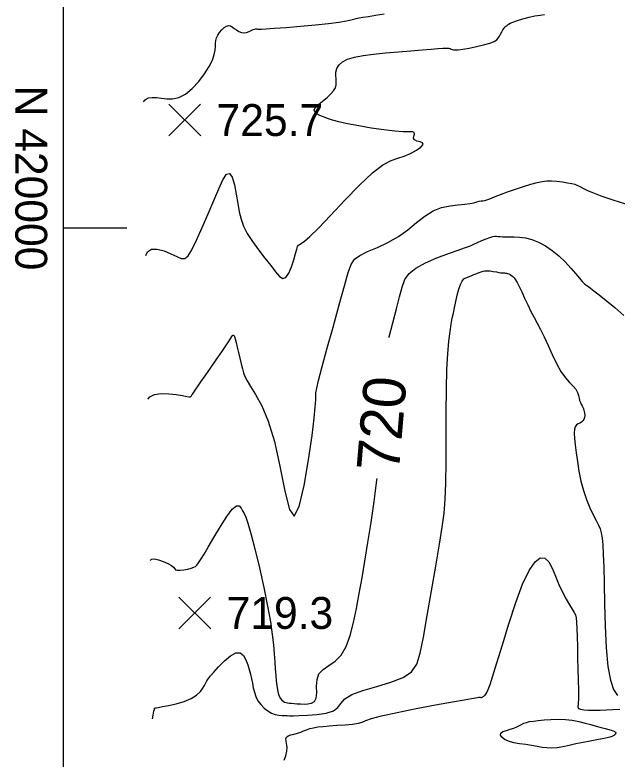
# Model space of a CAD drawing. Extents: x 2566142 to 2571431, y 418755 to 421584.
# Drawn here: x 2566141.7 to 2566425.5, y 419749.7 to 420100.3 of the extents above; entities that cross this region are included whole.
import ezdxf

# ---------------------------------------------------------------- set-up
doc = ezdxf.new("R2010")
doc.units = 0
for name, color, linetype in [('Contour_ADS_Label_Major', 7, 'Continuous'), ('Contour_ADS_Major', 7, 'Continuous'), ('Contour_ADS_Minor', 7, 'Continuous'), ('Contour_ADS_Spot_Elevation', 7, 'Continuous'), ('Contour_ADS_State_Plane_Border', 7, 'Continuous')]:
    doc.layers.add(name, color=color, linetype=linetype)

# ---------------------------------------------------------------- blocks, each defined once
blk = doc.blocks.new('S750')
at = {"layer": 'Contour_ADS_Spot_Elevation'}
for p, q in [((-0.5, 0.498), (0.5, -0.498)), ((-0.498, -0.5), (0.498, 0.5))]:
    blk.add_line(p, q, dxfattribs=at)

msp = doc.modelspace()

# ---------------------------------------------------------------- linework, layer by layer
at = {"layer": 'Contour_ADS_Major'}
for points in [[(2566317.91, 419948.28), (2566318.01, 419948.68), (2566319.72, 419955.28), (2566321.45, 419961.74), (2566322.97, 419967.48), (2566324.19, 419972.04), (2566325.5, 419975.6), (2566327.45, 419978.49), (2566330.56, 419981.04), (2566335.14, 419983.52), (2566340.56, 419985.84), (2566345.97, 419987.87), (2566350.5, 419989.45), (2566353.54, 419990.51), (2566355.43, 419991.19), (2566356.74, 419991.71), (2566358.03, 419992.27), (2566359.75, 419993.04), (2566361.76, 419993.93), (2566363.78, 419994.78), (2566365.55, 419995.46), (2566366.87, 419995.86), (2566367.83, 419996.02), (2566368.63, 419996.02), (2566369.43, 419995.95), (2566370.39, 419995.86), (2566371.59, 419995.79), (2566373.06, 419995.74), (2566374.85, 419995.72), (2566377, 419995.72), (2566379.48, 419995.62), (2566382.24, 419995.26), (2566385.23, 419994.51), (2566388.41, 419993.25), (2566391.68, 419991.49), (2566394.93, 419989.31), (2566398.07, 419986.75), (2566401, 419983.92), (2566403.63, 419981.04), (2566405.89, 419978.38), (2566407.7, 419976.21), (2566409.02, 419974.71), (2566409.95, 419973.77), (2566410.65, 419973.19), (2566411.27, 419972.76), (2566411.96, 419972.28), (2566412.97, 419971.55), (2566414.56, 419970.34), (2566416.97, 419968.45), (2566420.37, 419965.73), (2566424.43, 419962.37), (2566428.71, 419958.61)], [(2566205.51, 419843.35), (2566206.15, 419843.86), (2566207.43, 419844.01), (2566209.35, 419843.64), (2566211.59, 419842.87), (2566213.77, 419841.9), (2566215.49, 419840.91), (2566216.48, 419840.06), (2566217.01, 419839.4), (2566217.46, 419838.94), (2566218.23, 419838.71), (2566219.58, 419838.72), (2566221.33, 419838.91), (2566223.17, 419839.24), (2566224.8, 419839.63), (2566225.99, 419840.06), (2566226.81, 419840.53), (2566227.42, 419841.09), (2566227.97, 419841.76), (2566228.62, 419842.64), (2566229.53, 419844.01), (2566230.88, 419846.19), (2566232.84, 419849.52), (2566235.49, 419854.11), (2566238.52, 419859.25), (2566241.55, 419864.03), (2566244.17, 419867.52), (2566246.09, 419869.05), (2566247.42, 419869), (2566248.33, 419868), (2566249.02, 419866.67), (2566249.69, 419865.41), (2566250.46, 419863.7), (2566251.49, 419860.79), (2566252.91, 419855.94), (2566254.78, 419848.71), (2566256.91, 419839.88), (2566259.01, 419830.53), (2566260.82, 419821.77), (2566262.13, 419814.44), (2566263, 419808.47), (2566263.55, 419803.54), (2566263.9, 419799.33), (2566264.16, 419795.58), (2566264.39, 419792.22), (2566264.6, 419789.24), (2566264.82, 419786.61), (2566265.08, 419784.33), (2566265.4, 419782.38), (2566265.79, 419780.74), (2566266.26, 419779.41), (2566266.82, 419778.35), (2566267.45, 419777.56), (2566268.12, 419776.98), (2566268.8, 419776.58), (2566269.47, 419776.34), (2566270.19, 419776.21), (2566271.01, 419776.13), (2566272.01, 419776.06), (2566273.23, 419775.96), (2566274.65, 419775.84), (2566276.24, 419775.74), (2566277.96, 419775.67), (2566279.76, 419775.7), (2566281.45, 419776.03), (2566282.83, 419776.89), (2566283.68, 419778.51), (2566283.91, 419781.02), (2566283.88, 419784.07), (2566284.08, 419787.2), (2566284.99, 419789.94), (2566286.94, 419791.99), (2566289.63, 419793.76), (2566292.62, 419795.8), (2566295.46, 419798.67), (2566297.8, 419802.79), (2566299.7, 419808.03), (2566301.27, 419814.09), (2566302.66, 419820.71), (2566303.99, 419827.68), (2566305.32, 419835.08), (2566306.66, 419843.04), (2566308.07, 419851.72), (2566309.55, 419861.17), (2566310.99, 419871.1), (2566312.26, 419881.13), (2566312.34, 419881.85)]]:
    msp.add_lwpolyline(points, dxfattribs=at)
at = {"layer": 'Contour_ADS_Minor'}
for points in [[(2566202.29, 420059.35), (2566203.04, 420060.31), (2566204.56, 420061.17), (2566206.37, 420061.43), (2566208.44, 420061.3), (2566210.76, 420060.98), (2566213.3, 420060.72), (2566216.05, 420060.76), (2566218.98, 420061.41), (2566222.07, 420062.94), (2566225.26, 420065.53), (2566228.34, 420068.85), (2566231.1, 420072.48), (2566233.29, 420075.98), (2566234.76, 420079.01), (2566235.62, 420081.54), (2566236.04, 420083.66), (2566236.22, 420085.42), (2566236.32, 420086.9), (2566236.46, 420088.19), (2566236.74, 420089.4), (2566237.27, 420090.64), (2566238.1, 420091.94), (2566239.16, 420093.21), (2566240.3, 420094.27), (2566241.4, 420094.98), (2566242.37, 420095.21), (2566243.24, 420095.03), (2566244.1, 420094.56), (2566245.02, 420093.89), (2566246.07, 420093.16), (2566247.21, 420092.48), (2566248.42, 420091.97), (2566249.65, 420091.77), (2566250.88, 420091.94), (2566252.04, 420092.37), (2566253.09, 420092.89), (2566253.99, 420093.33), (2566254.7, 420093.58), (2566255.27, 420093.65), (2566255.76, 420093.62), (2566256.22, 420093.56), (2566256.79, 420093.52), (2566257.92, 420093.55), (2566260.11, 420093.68), (2566263.89, 420093.95), (2566269.52, 420094.37), (2566276.3, 420094.93), (2566283.3, 420095.56), (2566289.56, 420096.23), (2566294.38, 420096.89), (2566297.95, 420097.53), (2566300.73, 420098.12), (2566303.15, 420098.66), (2566305.61, 420099.12), (2566308.38, 420099.58), (2566311.67, 420100.08), (2566315.7, 420100.69)], [(2566301.71, 420080.34), (2566305.76, 420081.09), (2566310.67, 420081.73), (2566316.37, 420082.32), (2566322.43, 420082.86), (2566328.35, 420083.35), (2566333.61, 420083.78), (2566337.82, 420084.14), (2566341.02, 420084.42), (2566343.37, 420084.59), (2566345.02, 420084.64), (2566346.12, 420084.56), (2566346.84, 420084.38), (2566347.34, 420084.17), (2566347.78, 420083.95), (2566348.33, 420083.79), (2566349.19, 420083.73), (2566350.59, 420083.82), (2566352.73, 420084.1), (2566355.7, 420084.62), (2566359.14, 420085.3), (2566362.55, 420086.09), (2566365.45, 420086.9), (2566367.46, 420087.69), (2566368.72, 420088.47), (2566369.5, 420089.29), (2566370.05, 420090.21), (2566370.59, 420091.23), (2566371.13, 420092.28), (2566371.67, 420093.26), (2566372.18, 420094.06), (2566372.64, 420094.59), (2566373.04, 420094.93), (2566373.39, 420095.15), (2566373.65, 420095.34), (2566373.88, 420095.57), (2566374.26, 420095.89), (2566375.01, 420096.33), (2566376.37, 420096.91), (2566378.47, 420097.65), (2566381.11, 420098.46), (2566383.96, 420099.21), (2566386.75, 420099.79), (2566389.21, 420100.15), (2566391.31, 420100.45)], [(2566203.37, 419986.94), (2566204.26, 419988.65), (2566206.14, 419989.93), (2566208.82, 419989.98), (2566211.98, 419989.11), (2566215.18, 419987.78), (2566218, 419986.46), (2566220.11, 419985.58), (2566221.76, 419985.54), (2566223.3, 419986.74), (2566225.08, 419989.54), (2566227.36, 419994.17), (2566230, 420000.07), (2566232.77, 420006.55), (2566235.41, 420012.87), (2566237.74, 420018.38), (2566239.74, 420022.61), (2566241.45, 420025.17), (2566242.9, 420025.63), (2566244.12, 420023.8), (2566245.16, 420020.29), (2566246.03, 420015.89), (2566246.77, 420011.43), (2566247.46, 420007.51), (2566248.27, 420004.04), (2566249.44, 420000.73), (2566251.17, 419997.3), (2566253.6, 419993.54), (2566256.49, 419989.61), (2566259.49, 419985.75), (2566262.26, 419982.2), (2566264.55, 419979.21), (2566266.42, 419977.07), (2566267.99, 419976.08), (2566269.41, 419976.54), (2566270.77, 419978.56), (2566272.03, 419981.61), (2566273.12, 419984.97), (2566273.97, 419987.93), (2566274.53, 419989.94), (2566274.93, 419991.12), (2566275.3, 419991.76), (2566275.82, 419992.14), (2566276.65, 419992.6), (2566278.17, 419993.67), (2566280.76, 419995.9), (2566284.8, 419999.87), (2566290.49, 420005.85), (2566297.18, 420012.97), (2566304.05, 420020.04), (2566310.24, 420025.88), (2566315.13, 420029.63), (2566318.95, 420031.71), (2566322.11, 420032.83), (2566325.07, 420033.73), (2566328.09, 420034.98), (2566330.9, 420036.47), (2566333.05, 420037.95), (2566334.11, 420039.17), (2566333.81, 420039.95), (2566332.6, 420040.43), (2566331.1, 420040.83), (2566329.94, 420041.38), (2566329.56, 420042.22), (2566329.71, 420043.21), (2566329.97, 420044.16), (2566329.9, 420044.85), (2566329.12, 420045.15), (2566327.44, 420045.21), (2566324.69, 420045.24), (2566320.73, 420045.48), (2566315.54, 420046.06), (2566309.65, 420046.93), (2566303.75, 420047.95), (2566298.5, 420048.97), (2566294.43, 420049.88), (2566291.38, 420050.7), (2566289.06, 420051.46), (2566287.15, 420052.2), (2566285.42, 420052.93), (2566283.98, 420053.71), (2566283.01, 420054.54), (2566282.69, 420055.46), (2566283.13, 420056.48), (2566284.19, 420057.61), (2566285.66, 420058.84), (2566287.35, 420060.16), (2566289.05, 420061.57), (2566290.61, 420063.02), (2566291.9, 420064.49), (2566292.77, 420065.92), (2566293.14, 420067.3), (2566293.16, 420068.67), (2566293.02, 420070.1), (2566292.9, 420071.64), (2566293, 420073.34), (2566293.47, 420075.08), (2566294.45, 420076.75), (2566296.08, 420078.23), (2566298.49, 420079.41), (2566301.71, 420080.34)], [(2566204.38, 419919.23), (2566205.27, 419920.32), (2566207.46, 419921.49), (2566210.57, 419921.95), (2566214.19, 419921.84), (2566217.76, 419921.42), (2566220.73, 419920.93), (2566222.69, 419920.57), (2566223.78, 419920.36), (2566224.29, 419920.29), (2566224.51, 419920.35), (2566224.69, 419920.52), (2566224.94, 419920.86), (2566225.31, 419921.42), (2566225.86, 419922.27), (2566226.67, 419923.48), (2566227.8, 419925.15), (2566229.33, 419927.39), (2566231.35, 419930.29), (2566233.85, 419933.88), (2566236.58, 419937.81), (2566239.21, 419941.63), (2566241.41, 419944.9), (2566242.94, 419947.27), (2566243.89, 419948.74), (2566244.46, 419949.42), (2566244.83, 419949.41), (2566245.17, 419948.8), (2566245.53, 419947.64), (2566245.94, 419945.97), (2566246.44, 419943.83), (2566247.03, 419941.31), (2566247.68, 419938.6), (2566248.34, 419935.96), (2566248.94, 419933.62), (2566249.47, 419931.72), (2566250.14, 419929.95), (2566251.17, 419927.91), (2566252.79, 419925.2), (2566255.16, 419921.4), (2566258.04, 419916.1), (2566261.11, 419908.89), (2566264.05, 419899.36), (2566266.62, 419887.65), (2566268.91, 419876.01), (2566271.07, 419867.26), (2566273.28, 419864.21), (2566275.63, 419868.69), (2566277.97, 419878.57), (2566280.07, 419890.77), (2566281.71, 419902.19), (2566282.74, 419910.39), (2566283.26, 419915.61), (2566283.45, 419918.73), (2566283.5, 419920.64), (2566283.58, 419922.23), (2566283.93, 419924.4), (2566284.77, 419928.02), (2566286.33, 419933.99), (2566288.74, 419942.78), (2566291.64, 419953.21), (2566294.56, 419963.69), (2566297.04, 419972.63), (2566298.77, 419978.85), (2566300.17, 419982.77), (2566301.81, 419985.2), (2566304.26, 419986.96), (2566307.93, 419988.75), (2566312.5, 419990.78), (2566317.49, 419993.13), (2566322.4, 419995.9), (2566326.85, 419999.09), (2566330.93, 420002.41), (2566334.83, 420005.48), (2566338.74, 420007.94), (2566342.78, 420009.51), (2566346.78, 420010.37), (2566350.49, 420010.8), (2566353.66, 420011.07), (2566356.12, 420011.4), (2566357.95, 420011.78), (2566359.33, 420012.16), (2566360.43, 420012.46), (2566361.38, 420012.64), (2566362.27, 420012.75), (2566363.14, 420012.87), (2566364.03, 420013.08), (2566365.02, 420013.44), (2566366.3, 420013.97), (2566368.07, 420014.72), (2566370.53, 420015.69), (2566373.8, 420016.88), (2566377.56, 420018.18), (2566381.39, 420019.44), (2566384.89, 420020.53), (2566387.75, 420021.34), (2566390.14, 420021.85), (2566392.32, 420022.1), (2566394.57, 420022.12), (2566397.08, 420021.93), (2566399.68, 420021.6)], [(2566399.68, 420021.6), (2566402.11, 420021.2), (2566404.11, 420020.81), (2566405.52, 420020.47), (2566406.51, 420020.14), (2566407.34, 420019.75), (2566408.27, 420019.23), (2566409.56, 420018.51), (2566411.47, 420017.58), (2566414.27, 420016.39), (2566418.24, 420014.94), (2566423.48, 420013.21), (2566429.48, 420011.3)], [(2566359.32, 419978.46), (2566360.49, 419978.93), (2566361.45, 419979.31), (2566362.29, 419979.59), (2566363.17, 419979.74), (2566364.24, 419979.76), (2566365.59, 419979.64), (2566367.09, 419979.43), (2566368.56, 419979.18), (2566369.79, 419978.97), (2566370.66, 419978.82), (2566371.24, 419978.74), (2566371.64, 419978.71), (2566371.99, 419978.7), (2566372.38, 419978.7), (2566372.83, 419978.68), (2566373.34, 419978.62), (2566373.89, 419978.48), (2566374.48, 419978.24), (2566375.08, 419977.91), (2566375.7, 419977.49), (2566376.31, 419976.98), (2566376.92, 419976.35), (2566377.57, 419975.48), (2566378.35, 419974.19), (2566379.31, 419972.34), (2566380.5, 419969.82), (2566381.87, 419966.84), (2566383.34, 419963.67), (2566384.85, 419960.58), (2566386.33, 419957.74), (2566387.83, 419954.99), (2566389.39, 419952.04), (2566391.07, 419948.63), (2566392.91, 419944.6), (2566394.88, 419940.25), (2566396.94, 419936), (2566399.02, 419932.27), (2566401.09, 419929.37), (2566403.03, 419927.18), (2566404.7, 419925.44), (2566405.99, 419923.93), (2566406.81, 419922.46), (2566407.28, 419921.04), (2566407.56, 419919.73), (2566407.8, 419918.6), (2566408.14, 419917.67), (2566408.56, 419916.87), (2566409.01, 419916.08), (2566409.45, 419915.18), (2566409.82, 419914.1), (2566410.08, 419912.9), (2566410.2, 419911.71), (2566410.11, 419910.63), (2566409.8, 419909.74), (2566409.3, 419909.03), (2566408.65, 419908.47), (2566407.9, 419908.02), (2566407.11, 419907.61), (2566406.37, 419907.1), (2566405.75, 419906.31), (2566405.35, 419905.07), (2566405.23, 419903.21), (2566405.36, 419900.74), (2566405.69, 419897.68), (2566406.16, 419894.03), (2566406.74, 419889.86), (2566407.47, 419885.35), (2566408.4, 419880.72), (2566409.58, 419876.19), (2566411.04, 419871.95), (2566412.65, 419868.13), (2566414.23, 419864.81), (2566415.62, 419862.09), (2566416.68, 419859.97), (2566417.46, 419858.16), (2566418.01, 419856.25), (2566418.4, 419853.85), (2566418.7, 419850.59), (2566418.94, 419846.15), (2566419.15, 419840.22), (2566419.33, 419832.49), (2566419.54, 419822.9), (2566419.84, 419812.4), (2566420.35, 419802.14), (2566421.15, 419793.32), (2566422.32, 419786.84), (2566423.82, 419782.47), (2566425.59, 419779.75)], [(2566206.63, 419768.67), (2566206.93, 419770.43), (2566207.26, 419772.27), (2566207.46, 419773.25), (2566207.57, 419773.66), (2566207.65, 419773.76), (2566207.8, 419773.81), (2566208.25, 419773.9), (2566209.3, 419774.1), (2566211.21, 419774.45), (2566214.14, 419775.03), (2566217.71, 419775.84), (2566221.41, 419776.9), (2566224.73, 419778.24), (2566227.29, 419779.82), (2566229.11, 419781.5), (2566230.33, 419783.09), (2566231.12, 419784.42), (2566231.6, 419785.34), (2566231.88, 419785.93), (2566232.04, 419786.34), (2566232.19, 419786.67), (2566232.43, 419787.08), (2566232.92, 419787.76), (2566233.86, 419788.9), (2566235.41, 419790.7), (2566237.69, 419793.23), (2566240.41, 419796), (2566243.24, 419798.39), (2566245.81, 419799.78), (2566247.85, 419799.72), (2566249.39, 419798.47), (2566250.55, 419796.47), (2566251.43, 419794.16), (2566252.13, 419791.89), (2566252.7, 419789.71), (2566253.18, 419787.57), (2566253.61, 419785.46), (2566254.04, 419783.34), (2566254.56, 419781.23), (2566255.26, 419779.18), (2566256.23, 419777.22), (2566257.55, 419775.4), (2566259.13, 419773.77), (2566260.87, 419772.41), (2566262.67, 419771.39), (2566264.43, 419770.75), (2566266.08, 419770.42), (2566267.58, 419770.28), (2566268.86, 419770.24), (2566269.95, 419770.2), (2566271.17, 419770.17), (2566272.95, 419770.17), (2566275.67, 419770.23), (2566279.55, 419770.39), (2566284.04, 419770.74), (2566288.38, 419771.4), (2566291.83, 419772.48), (2566293.91, 419774.05), (2566295.36, 419775.97), (2566297.18, 419778.07), (2566300.4, 419780.15), (2566305.66, 419782.1), (2566312.2, 419784), (2566318.89, 419785.98), (2566324.62, 419788.16), (2566328.56, 419790.78), (2566331.04, 419794.39), (2566332.71, 419799.64), (2566334.2, 419807.18), (2566336, 419817.31), (2566338.02, 419828.93), (2566340.02, 419840.63), (2566341.76, 419850.96), (2566343.06, 419858.96), (2566343.95, 419865.52), (2566344.49, 419872.01), (2566344.78, 419879.78), (2566344.88, 419889.78), (2566344.9, 419901.26), (2566344.92, 419913.07), (2566345.03, 419924.04), (2566345.31, 419933.24), (2566345.72, 419940.67), (2566346.22, 419946.55), (2566346.75, 419951.1), (2566347.27, 419954.58), (2566347.8, 419957.35), (2566348.34, 419959.8), (2566348.91, 419962.32), (2566349.52, 419965.19), (2566350.18, 419968.2), (2566350.88, 419971.02), (2566351.63, 419973.33), (2566352.41, 419974.91), (2566353.27, 419975.88), (2566354.25, 419976.47), (2566355.37, 419976.92), (2566356.65, 419977.41), (2566358.01, 419977.94), (2566359.32, 419978.46)], [(2566380.94, 419832.14), (2566384, 419838.54), (2566386.79, 419842.58), (2566389.29, 419844.47), (2566391.47, 419844.4), (2566393.32, 419842.65), (2566394.94, 419839.66), (2566396.46, 419835.96), (2566398.02, 419832.05), (2566399.7, 419828.38), (2566401.39, 419825.14), (2566402.97, 419822.41), (2566404.27, 419820.32), (2566405.2, 419818.86), (2566405.81, 419817.67), (2566406.18, 419816.3), (2566406.4, 419814.27), (2566406.55, 419811.23), (2566406.66, 419807.29), (2566406.76, 419802.65), (2566406.88, 419797.51), (2566407.02, 419792.12), (2566407.15, 419786.86), (2566407.23, 419782.13), (2566407.2, 419778.35), (2566407.06, 419775.82), (2566407.01, 419774.32), (2566407.29, 419773.55), (2566408.15, 419773.19), (2566409.76, 419772.96), (2566411.98, 419772.83), (2566414.63, 419772.78), (2566417.5, 419772.81), (2566420.43, 419772.92), (2566423.46, 419773.06), (2566426.67, 419773.19)], [(2566268.57, 419749.24), (2566269.4, 419751.31), (2566269.86, 419753.43), (2566269.96, 419755.39), (2566269.77, 419757.02), (2566269.49, 419758.33), (2566269.36, 419759.34), (2566269.64, 419760.11), (2566270.49, 419760.67), (2566271.78, 419761.1), (2566273.32, 419761.48), (2566274.9, 419761.91), (2566276.37, 419762.42), (2566277.77, 419763), (2566279.19, 419763.58), (2566280.7, 419764.1), (2566282.4, 419764.54), (2566284.42, 419764.89), (2566286.86, 419765.17), (2566289.87, 419765.42), (2566293.46, 419765.65), (2566297.26, 419765.9), (2566300.79, 419766.21), (2566303.58, 419766.61), (2566305.42, 419767.14), (2566307.12, 419767.86), (2566309.76, 419768.83), (2566314.43, 419770.12), (2566321.77, 419771.74), (2566330.76, 419773.52), (2566339.93, 419775.24), (2566347.84, 419776.69), (2566353.38, 419777.68), (2566356.8, 419778.29), (2566358.72, 419778.62), (2566359.73, 419778.76), (2566360.36, 419778.83), (2566360.77, 419778.84), (2566361.02, 419778.83), (2566361.19, 419778.81), (2566361.35, 419778.79), (2566361.49, 419778.79), (2566361.65, 419778.82), (2566361.81, 419778.87), (2566361.99, 419778.96), (2566362.18, 419779.08), (2566362.4, 419779.21), (2566362.63, 419779.35), (2566362.9, 419779.5), (2566363.21, 419779.77), (2566363.6, 419780.27), (2566364.08, 419781.12), (2566364.72, 419782.52), (2566365.62, 419784.94), (2566366.95, 419788.93), (2566368.84, 419795.07), (2566371.39, 419803.58), (2566374.41, 419813.47), (2566377.67, 419823.43), (2566380.94, 419832.14)]]:
    msp.add_lwpolyline(points, dxfattribs=at)
msp.add_lwpolyline([(2566423.96, 419760.83), (2566423.67, 419760.65), (2566423.34, 419760.5), (2566422.97, 419760.37), (2566422.56, 419760.23), (2566422.08, 419760.09), (2566421.35, 419759.9), (2566420.19, 419759.65), (2566418.4, 419759.29), (2566415.87, 419758.8), (2566412.78, 419758.22), (2566409.42, 419757.57), (2566406.05, 419756.88), (2566402.89, 419756.19), (2566399.96, 419755.58), (2566397.26, 419755.12), (2566394.75, 419754.9), (2566392.4, 419754.98), (2566390.1, 419755.27), (2566387.74, 419755.69), (2566385.2, 419756.14), (2566382.41, 419756.54), (2566379.53, 419756.96), (2566376.77, 419757.45), (2566374.33, 419758.12), (2566372.41, 419758.99), (2566371.1, 419759.99), (2566370.5, 419761.01), (2566370.7, 419761.94), (2566371.7, 419762.68), (2566373.28, 419763.27), (2566375.09, 419763.8), (2566376.83, 419764.32), (2566378.25, 419764.89), (2566379.41, 419765.49), (2566380.46, 419766.07), (2566381.52, 419766.59), (2566382.74, 419767.02), (2566384.21, 419767.37), (2566386.04, 419767.68), (2566388.32, 419767.96), (2566391.12, 419768.24), (2566394.29, 419768.46), (2566397.67, 419768.53), (2566401.07, 419768.4), (2566404.34, 419768.01), (2566407.45, 419767.42), (2566410.38, 419766.72), (2566413.13, 419765.98), (2566415.66, 419765.3), (2566417.94, 419764.67), (2566419.9, 419764.13), (2566421.49, 419763.68), (2566422.68, 419763.33), (2566423.51, 419763.05), (2566424.07, 419762.83), (2566424.44, 419762.63), (2566424.67, 419762.44), (2566424.8, 419762.24), (2566424.84, 419762.03), (2566424.78, 419761.8), (2566424.66, 419761.55), (2566424.47, 419761.3), (2566424.24, 419761.05), (2566423.96, 419760.83)], close=True, dxfattribs=at)
at = {"layer": 'Contour_ADS_State_Plane_Border'}
msp.add_line((2566164.43, 420000), (2566194.43, 420000), dxfattribs=at)
msp.add_lwpolyline([(2566164.43, 418777.5), (2571407.81, 418777.5), (2571407.81, 421561.67), (2566164.43, 421561.67), (2566164.43, 418777.5)], close=True, dxfattribs=at)

# ---------------------------------------------------------------- block references
at = {"layer": 'Contour_ADS_Spot_Elevation', "xscale": 15, "yscale": 15}
for p in [(2566221.76, 420050.73), (2566226.49, 419818.58)]:
    msp.add_blockref('S750', p, dxfattribs=at)

# ---------------------------------------------------------------- texts
at = {"layer": 'Contour_ADS_Label_Major'}
msp.add_text('720', height=20, rotation=85.2016, dxfattribs=at).set_placement((2566322.61, 419884.61))
at = {"layer": 'Contour_ADS_Spot_Elevation'}
for s, p in [('725.7', (2566236.76, 420043.23)), ('719.3', (2566241.49, 419811.08))]:
    msp.add_text(s, height=15, dxfattribs=at).set_placement(p)
at = {"layer": 'Contour_ADS_State_Plane_Border'}
msp.add_text(' N 420000', height=15, rotation=270, dxfattribs=at).set_placement((2566141.93, 420072.5))

doc.saveas('drawing.dxf')
